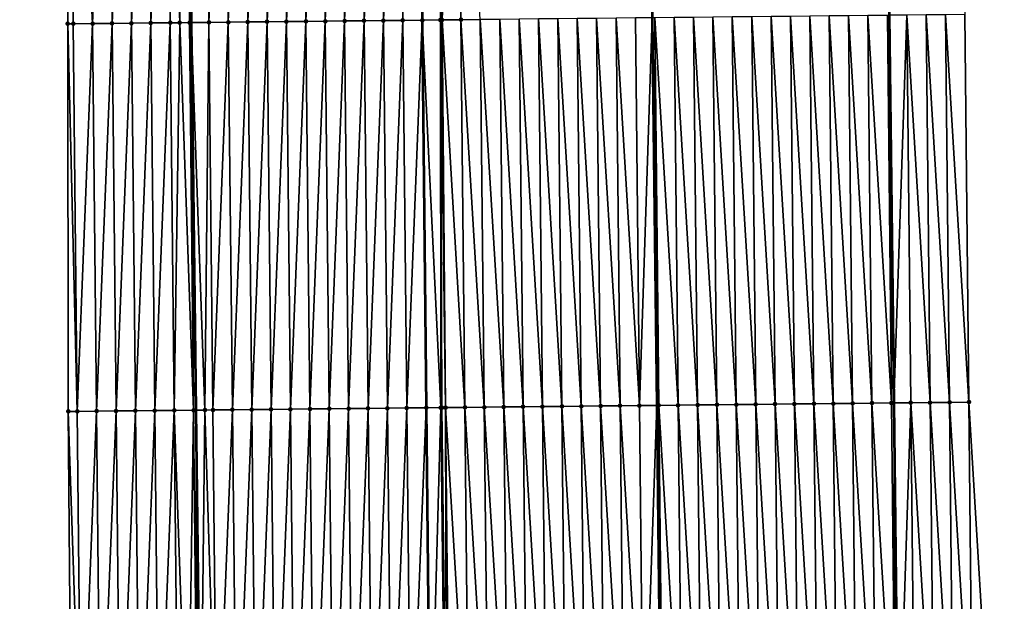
# Model space of a CAD drawing. Header units: feet. Extents: x 2010743 to 2022806, y 818705 to 837694.
# Tile 312 of 531: x 2011471 to 2011521, y 828964 to 828994. Entities that reach past the tile are written whole.
import ezdxf

# ---------------------------------------------------------------- set-up
doc = ezdxf.new("R2010")
doc.units = ezdxf.units.FT
doc.header["$MEASUREMENT"] = 0
for name, color, linetype, lineweight in [('EP_Travel Lane', 172, 'Continuous', 53), ('Road Shots', 141, 'Continuous', 100), ('STRIPING', 60, 'Continuous', 53)]:
    doc.layers.add(name, color=color, linetype=linetype, lineweight=lineweight)
doc.layers.add('I-77-MM17-21_NB-Surface-Border', color=7, linetype='Continuous')
doc.layers.add('I-77-MM17-21_NB-Surface-TIN', color=7, linetype='Continuous')

msp = doc.modelspace()

# ---------------------------------------------------------------- linework, layer by layer
at = {"layer": 'EP_Travel Lane'}
for points in [[(2011512.584, 829273.989, 318.244), (2011512.796, 829253.99, 318.126), (2011512.996, 829233.961, 318.023), (2011513.192, 829213.963, 317.877), (2011513.389, 829193.964, 317.745), (2011513.585, 829173.965, 317.621), (2011513.782, 829153.967, 317.5), (2011513.978, 829133.968, 317.355), (2011514.174, 829113.97, 317.235), (2011514.371, 829093.971, 317.101), (2011514.567, 829073.972, 316.995), (2011514.764, 829053.974, 316.873), (2011514.985, 829033.986, 316.753), (2011515.215, 829013.988, 316.662), (2011515.446, 828993.99, 316.527), (2011515.676, 828973.991, 316.415), (2011515.906, 828953.993, 316.282), (2011516.137, 828933.995, 316.151), (2011516.367, 828913.996, 316.02), (2011516.597, 828893.998, 315.889), (2011516.827, 828874, 315.772), (2011517.058, 828854.001, 315.672), (2011517.273, 828834.007, 315.552), (2011517.484, 828814.009, 315.422)], [(2011476.563, 829273.584, 318.471), (2011476.775, 829253.585, 318.372), (2011476.974, 829233.606, 318.258), (2011477.171, 829213.607, 318.144), (2011477.367, 829193.609, 317.993), (2011477.564, 829173.61, 317.871), (2011477.76, 829153.611, 317.748), (2011477.956, 829133.613, 317.624), (2011478.153, 829113.614, 317.502), (2011478.349, 829093.615, 317.368), (2011478.546, 829073.617, 317.262), (2011478.742, 829053.618, 317.141), (2011478.966, 829033.613, 317.012), (2011479.2, 829013.614, 316.91), (2011479.434, 828993.616, 316.809), (2011479.668, 828973.618, 316.693), (2011479.903, 828953.619, 316.534), (2011480.137, 828933.621, 316.412), (2011480.371, 828913.623, 316.275), (2011480.605, 828893.625, 316.163), (2011480.839, 828873.626, 316.036), (2011481.073, 828853.628, 315.906), (2011481.29, 828833.627, 315.768), (2011481.5, 828813.628, 315.686)]]:
    msp.add_polyline3d(points, dxfattribs=at)
at = {"layer": 'I-77-MM17-21_NB-Surface-Border', "color": 3, "linetype": 'Continuous', "lineweight": -3}
for points in [[(2011514.534, 829274.011, 318.177), (2011514.758, 829254.012, 318.068), (2011516.96, 829234.001, 317.894), (2011517.157, 829214.002, 317.766), (2011518.353, 829194.014, 317.605), (2011518.55, 829174.015, 317.478), (2011518.746, 829154.016, 317.352), (2011517.942, 829134.008, 317.241), (2011519.139, 829114.019, 317.089), (2011518.335, 829094.011, 316.988), (2011517.532, 829074.002, 316.91), (2011517.728, 829054.003, 316.783), (2011517.932, 829034.017, 316.663), (2011519.139, 829014.029, 316.534), (2011519.345, 828994.031, 316.404), (2011519.552, 828974.032, 316.292), (2011520.758, 828954.044, 316.128), (2011520.965, 828934.045, 315.991), (2011520.171, 828914.036, 315.896), (2011521.378, 828894.048, 315.742), (2011520.584, 828874.039, 315.654), (2011519.791, 828854.03, 315.581), (2011520, 828834.036, 315.468), (2011518.211, 828814.016, 315.402)], [(2011475.653, 828813.568, 315.523), (2011475.743, 828833.57, 315.62), (2011474.846, 828853.565, 315.736), (2011474.362, 828873.561, 315.867), (2011474.148, 828893.559, 316.002), (2011474.174, 828913.56, 316.128), (2011473.967, 828933.558, 316.251), (2011473.262, 828953.552, 316.364), (2011473.093, 828973.551, 316.509), (2011473.066, 828993.551, 316.635), (2011473.298, 829013.554, 316.74), (2011473.384, 829033.556, 316.858), (2011472.917, 829053.562, 316.977), (2011472.543, 829073.559, 317.077), (2011471.942, 829093.554, 317.189), (2011472.141, 829113.556, 317.339), (2011471.945, 829133.555, 317.473), (2011471.748, 829153.553, 317.605), (2011471.552, 829173.552, 317.723), (2011471.355, 829193.551, 317.841), (2011470.631, 829213.544, 317.969), (2011470.716, 829233.545, 318.088), (2011470.951, 829253.521, 318.21), (2011470.584, 829273.518, 318.318)]]:
    msp.add_polyline3d(points, dxfattribs=at)
at = {"layer": 'I-77-MM17-21_NB-Surface-TIN', "color": 128, "linetype": 'Continuous', "lineweight": -3}
for points in [[(2011475.347, 828993.574, 316.707), (2011476.141, 829013.583, 316.833), (2011475.141, 829013.573, 316.801)], [(2011475.347, 828993.574, 316.707), (2011476.347, 828993.584, 316.739), (2011476.141, 829013.583, 316.833)], [(2011476.347, 828993.584, 316.739), (2011477.141, 829013.593, 316.861), (2011476.141, 829013.583, 316.833)], [(2011476.347, 828993.584, 316.739), (2011477.347, 828993.595, 316.762), (2011477.141, 829013.593, 316.861)], [(2011477.347, 828993.595, 316.762), (2011478.141, 829013.603, 316.885), (2011477.141, 829013.593, 316.861)], [(2011477.347, 828993.595, 316.762), (2011478.347, 828993.605, 316.788), (2011478.141, 829013.603, 316.885)], [(2011478.84, 828993.61, 316.807), (2011479.141, 829013.614, 316.909), (2011478.141, 829013.603, 316.885)], [(2011478.347, 828993.605, 316.788), (2011478.84, 828993.61, 316.807), (2011478.141, 829013.603, 316.885)], [(2011478.84, 828993.61, 316.807), (2011479.347, 828993.615, 316.808), (2011479.141, 829013.614, 316.909)], [(2011479.347, 828993.615, 316.808), (2011479.2, 829013.614, 316.91), (2011479.141, 829013.614, 316.909)], [(2011480.141, 829013.624, 316.924), (2011479.2, 829013.614, 316.91), (2011479.434, 828993.616, 316.809)], [(2011479.347, 828993.615, 316.808), (2011479.434, 828993.616, 316.809), (2011479.2, 829013.614, 316.91)], [(2011480.347, 828993.625, 316.819), (2011480.141, 829013.624, 316.924), (2011479.434, 828993.616, 316.809)], [(2011480.347, 828993.625, 316.819), (2011481.141, 829013.634, 316.942), (2011480.141, 829013.624, 316.924)], [(2011480.347, 828993.625, 316.819), (2011481.347, 828993.635, 316.838), (2011481.141, 829013.634, 316.942)], [(2011481.347, 828993.635, 316.838), (2011482.141, 829013.644, 316.956), (2011481.141, 829013.634, 316.942)], [(2011481.347, 828993.635, 316.838), (2011482.347, 828993.646, 316.853), (2011482.141, 829013.644, 316.956)], [(2011482.347, 828993.646, 316.853), (2011483.141, 829013.655, 316.968), (2011482.141, 829013.644, 316.956)], [(2011482.347, 828993.646, 316.853), (2011483.347, 828993.656, 316.864), (2011483.141, 829013.655, 316.968)], [(2011483.347, 828993.656, 316.864), (2011484.14, 829013.665, 316.977), (2011483.141, 829013.655, 316.968)], [(2011483.347, 828993.656, 316.864), (2011484.347, 828993.666, 316.873), (2011484.14, 829013.665, 316.977)], [(2011484.347, 828993.666, 316.873), (2011485.14, 829013.675, 316.985), (2011484.14, 829013.665, 316.977)], [(2011484.347, 828993.666, 316.873), (2011485.347, 828993.676, 316.882), (2011485.14, 829013.675, 316.985)], [(2011485.347, 828993.676, 316.882), (2011486.14, 829013.685, 316.993), (2011485.14, 829013.675, 316.985)], [(2011485.347, 828993.676, 316.882), (2011486.347, 828993.687, 316.891), (2011486.14, 829013.685, 316.993)], [(2011486.347, 828993.687, 316.891), (2011487.14, 829013.696, 317.003), (2011486.14, 829013.685, 316.993)], [(2011486.347, 828993.687, 316.891), (2011487.347, 828993.697, 316.902), (2011487.14, 829013.696, 317.003)], [(2011487.347, 828993.697, 316.902), (2011488.14, 829013.706, 317.014), (2011487.14, 829013.696, 317.003)], [(2011487.347, 828993.697, 316.902), (2011488.347, 828993.707, 316.914), (2011488.14, 829013.706, 317.014)], [(2011488.347, 828993.707, 316.914), (2011489.14, 829013.716, 317.028), (2011488.14, 829013.706, 317.014)], [(2011488.347, 828993.707, 316.914), (2011489.347, 828993.717, 316.927), (2011489.14, 829013.716, 317.028)], [(2011489.347, 828993.717, 316.927), (2011490.14, 829013.726, 317.045), (2011489.14, 829013.716, 317.028)], [(2011489.347, 828993.717, 316.927), (2011490.347, 828993.728, 316.943), (2011490.14, 829013.726, 317.045)], [(2011490.347, 828993.728, 316.943), (2011490.208, 829013.727, 317.046), (2011490.14, 829013.726, 317.045)], [(2011490.208, 829013.727, 317.046), (2011491.347, 828993.738, 316.95), (2011491.14, 829013.737, 317.052)], [(2011490.347, 828993.728, 316.943), (2011491.347, 828993.738, 316.95), (2011490.208, 829013.727, 317.046)], [(2011491.965, 829013.745, 317.055), (2011491.14, 829013.737, 317.052), (2011491.347, 828993.738, 316.95)], [(2011492.292, 828993.748, 316.96), (2011491.965, 829013.745, 317.055), (2011491.347, 828993.738, 316.95)], [(2011492.292, 828993.748, 316.96), (2011492.083, 829013.746, 317.054), (2011491.965, 829013.745, 317.055)], [(2011492.292, 828993.748, 316.96), (2011492.14, 829013.747, 317.054), (2011492.083, 829013.746, 317.054)], [(2011492.378, 828993.749, 316.96), (2011493.14, 829013.757, 317.04), (2011492.14, 829013.747, 317.054)], [(2011492.292, 828993.748, 316.96), (2011492.347, 828993.748, 316.96), (2011492.14, 829013.747, 317.054)], [(2011492.347, 828993.748, 316.96), (2011492.378, 828993.749, 316.96), (2011492.14, 829013.747, 317.054)], [(2011492.378, 828993.749, 316.96), (2011493.347, 828993.759, 316.945), (2011493.14, 829013.757, 317.04)], [(2011493.347, 828993.759, 316.945), (2011494.346, 828993.769, 316.926), (2011493.14, 829013.757, 317.04)], [(2011473.348, 828993.554, 316.644), (2011473.298, 829013.554, 316.74), (2011473.066, 828993.551, 316.635)], [(2011474.348, 828993.564, 316.677), (2011474.141, 829013.563, 316.769), (2011473.298, 829013.554, 316.74)], [(2011473.348, 828993.554, 316.644), (2011474.348, 828993.564, 316.677), (2011473.298, 829013.554, 316.74)], [(2011474.348, 828993.564, 316.677), (2011475.141, 829013.573, 316.801), (2011474.141, 829013.563, 316.769)], [(2011474.348, 828993.564, 316.677), (2011475.347, 828993.574, 316.707), (2011475.141, 829013.573, 316.801)], [(2011494.553, 828973.771, 316.812), (2011494.346, 828993.769, 316.926), (2011493.347, 828993.759, 316.945)], [(2011495.553, 828973.781, 316.791), (2011495.346, 828993.78, 316.904), (2011494.346, 828993.769, 316.926)], [(2011494.553, 828973.771, 316.812), (2011495.553, 828973.781, 316.791), (2011494.346, 828993.769, 316.926)], [(2011496.553, 828973.791, 316.772), (2011496.346, 828993.79, 316.887), (2011495.346, 828993.78, 316.904)], [(2011495.553, 828973.781, 316.791), (2011496.553, 828973.791, 316.772), (2011495.346, 828993.78, 316.904)], [(2011497.553, 828973.802, 316.754), (2011497.346, 828993.8, 316.869), (2011496.346, 828993.79, 316.887)], [(2011496.553, 828973.791, 316.772), (2011497.553, 828973.802, 316.754), (2011496.346, 828993.79, 316.887)], [(2011498.553, 828973.812, 316.734), (2011498.346, 828993.811, 316.85), (2011497.346, 828993.8, 316.869)], [(2011497.553, 828973.802, 316.754), (2011498.553, 828973.812, 316.734), (2011497.346, 828993.8, 316.869)], [(2011499.553, 828973.823, 316.715), (2011499.346, 828993.821, 316.831), (2011498.346, 828993.811, 316.85)], [(2011498.553, 828973.812, 316.734), (2011499.553, 828973.823, 316.715), (2011498.346, 828993.811, 316.85)], [(2011500.553, 828973.833, 316.697), (2011500.346, 828993.832, 316.814), (2011499.346, 828993.821, 316.831)], [(2011499.553, 828973.823, 316.715), (2011500.553, 828973.833, 316.697), (2011499.346, 828993.821, 316.831)], [(2011501.553, 828973.844, 316.686), (2011501.346, 828993.842, 316.802), (2011500.346, 828993.832, 316.814)], [(2011500.553, 828973.833, 316.697), (2011501.553, 828973.844, 316.686), (2011500.346, 828993.832, 316.814)], [(2011502.553, 828973.854, 316.675), (2011502.346, 828993.853, 316.789), (2011501.346, 828993.842, 316.802)], [(2011501.553, 828973.844, 316.686), (2011502.553, 828973.854, 316.675), (2011501.346, 828993.842, 316.802)], [(2011502.553, 828973.854, 316.675), (2011503.219, 828993.862, 316.768), (2011502.346, 828993.853, 316.789)], [(2011502.553, 828973.854, 316.675), (2011503.446, 828973.863, 316.649), (2011503.219, 828993.862, 316.768)], [(2011503.346, 828993.863, 316.765), (2011503.219, 828993.862, 316.768), (2011503.446, 828973.863, 316.649)], [(2011504.552, 828973.875, 316.632), (2011504.346, 828993.874, 316.749), (2011503.346, 828993.863, 316.765)], [(2011503.553, 828973.865, 316.646), (2011503.346, 828993.863, 316.765), (2011503.446, 828973.863, 316.649)], [(2011503.553, 828973.865, 316.646), (2011504.552, 828973.875, 316.632), (2011503.346, 828993.863, 316.765)], [(2011505.552, 828973.885, 316.604), (2011505.346, 828993.884, 316.717), (2011504.346, 828993.874, 316.749)], [(2011504.552, 828973.875, 316.632), (2011505.552, 828973.885, 316.604), (2011504.346, 828993.874, 316.749)], [(2011506.552, 828973.896, 316.58), (2011506.346, 828993.895, 316.694), (2011505.346, 828993.884, 316.717)], [(2011505.552, 828973.885, 316.604), (2011506.552, 828973.896, 316.58), (2011505.346, 828993.884, 316.717)], [(2011507.552, 828973.906, 316.561), (2011507.346, 828993.905, 316.675), (2011506.346, 828993.895, 316.694)], [(2011506.552, 828973.896, 316.58), (2011507.552, 828973.906, 316.561), (2011506.346, 828993.895, 316.694)], [(2011508.552, 828973.917, 316.544), (2011508.346, 828993.915, 316.655), (2011507.346, 828993.905, 316.675)], [(2011507.552, 828973.906, 316.561), (2011508.552, 828973.917, 316.544), (2011507.346, 828993.905, 316.675)], [(2011509.552, 828973.927, 316.53), (2011509.346, 828993.926, 316.642), (2011508.346, 828993.915, 316.655)], [(2011508.552, 828973.917, 316.544), (2011509.552, 828973.927, 316.53), (2011508.346, 828993.915, 316.655)], [(2011510.552, 828973.938, 316.517), (2011510.346, 828993.936, 316.632), (2011509.346, 828993.926, 316.642)], [(2011509.552, 828973.927, 316.53), (2011510.552, 828973.938, 316.517), (2011509.346, 828993.926, 316.642)], [(2011511.552, 828973.948, 316.5), (2011511.346, 828993.947, 316.617), (2011510.346, 828993.936, 316.632)], [(2011510.552, 828973.938, 316.517), (2011511.552, 828973.948, 316.5), (2011510.346, 828993.936, 316.632)], [(2011512.552, 828973.958, 316.481), (2011512.346, 828993.957, 316.602), (2011511.346, 828993.947, 316.617)], [(2011511.552, 828973.948, 316.5), (2011512.552, 828973.958, 316.481), (2011511.346, 828993.947, 316.617)], [(2011513.552, 828973.969, 316.463), (2011513.345, 828993.967, 316.585), (2011512.346, 828993.957, 316.602)], [(2011512.552, 828973.958, 316.481), (2011513.552, 828973.969, 316.463), (2011512.346, 828993.957, 316.602)], [(2011514.552, 828973.979, 316.446), (2011514.345, 828993.978, 316.563), (2011513.345, 828993.967, 316.585)], [(2011513.552, 828973.969, 316.463), (2011514.552, 828973.979, 316.446), (2011513.345, 828993.967, 316.585)], [(2011515.552, 828973.99, 316.419), (2011515.345, 828993.988, 316.53), (2011514.345, 828993.978, 316.563)], [(2011514.552, 828973.979, 316.446), (2011515.552, 828973.99, 316.419), (2011514.345, 828993.978, 316.563)], [(2011515.552, 828973.99, 316.419), (2011515.446, 828993.99, 316.527), (2011515.345, 828993.988, 316.53)], [(2011516.345, 828993.999, 316.498), (2011515.446, 828993.99, 316.527), (2011515.676, 828973.991, 316.415)], [(2011515.552, 828973.99, 316.419), (2011515.676, 828973.991, 316.415), (2011515.446, 828993.99, 316.527)], [(2011516.552, 828974, 316.385), (2011516.345, 828993.999, 316.498), (2011515.676, 828973.991, 316.415)], [(2011517.552, 828974.011, 316.351), (2011517.345, 828994.01, 316.464), (2011516.345, 828993.999, 316.498)], [(2011516.552, 828974, 316.385), (2011517.552, 828974.011, 316.351), (2011516.345, 828993.999, 316.498)], [(2011518.552, 828974.021, 316.318), (2011518.345, 828994.02, 316.433), (2011517.345, 828994.01, 316.464)], [(2011517.552, 828974.011, 316.351), (2011518.552, 828974.021, 316.318), (2011517.345, 828994.01, 316.464)], [(2011519.552, 828974.032, 316.292), (2011519.345, 828994.031, 316.404), (2011518.345, 828994.02, 316.433)], [(2011518.552, 828974.021, 316.318), (2011519.552, 828974.032, 316.292), (2011518.345, 828994.02, 316.433)], [(2011473.554, 828973.555, 316.526), (2011473.348, 828993.554, 316.644), (2011473.066, 828993.551, 316.635)], [(2011473.554, 828973.555, 316.526), (2011473.066, 828993.551, 316.635), (2011473.093, 828973.551, 316.509)], [(2011473.554, 828973.555, 316.526), (2011474.348, 828993.564, 316.677), (2011473.348, 828993.554, 316.644)], [(2011473.554, 828973.555, 316.526), (2011474.554, 828973.566, 316.56), (2011474.348, 828993.564, 316.677)], [(2011474.554, 828973.566, 316.56), (2011475.347, 828993.574, 316.707), (2011474.348, 828993.564, 316.677)], [(2011474.554, 828973.566, 316.56), (2011475.554, 828973.576, 316.592), (2011475.347, 828993.574, 316.707)], [(2011475.554, 828973.576, 316.592), (2011476.347, 828993.584, 316.739), (2011475.347, 828993.574, 316.707)], [(2011475.554, 828973.576, 316.592), (2011476.554, 828973.586, 316.619), (2011476.347, 828993.584, 316.739)], [(2011476.554, 828973.586, 316.619), (2011477.347, 828993.595, 316.762), (2011476.347, 828993.584, 316.739)], [(2011476.554, 828973.586, 316.619), (2011477.554, 828973.596, 316.639), (2011477.347, 828993.595, 316.762)], [(2011477.554, 828973.596, 316.639), (2011478.347, 828993.605, 316.788), (2011477.347, 828993.595, 316.762)], [(2011477.554, 828973.596, 316.639), (2011478.554, 828973.606, 316.663), (2011478.347, 828993.605, 316.788)], [(2011478.554, 828973.606, 316.663), (2011478.84, 828993.61, 316.807), (2011478.347, 828993.605, 316.788)], [(2011478.554, 828973.606, 316.663), (2011479.554, 828973.616, 316.689), (2011478.84, 828993.61, 316.807)], [(2011479.554, 828973.616, 316.689), (2011479.347, 828993.615, 316.808), (2011478.84, 828993.61, 316.807)], [(2011479.554, 828973.616, 316.689), (2011479.434, 828993.616, 316.809), (2011479.347, 828993.615, 316.808)], [(2011480.137, 828973.622, 316.709), (2011480.347, 828993.625, 316.819), (2011479.434, 828993.616, 316.809)], [(2011480.137, 828973.622, 316.709), (2011479.434, 828993.616, 316.809), (2011479.668, 828973.618, 316.693)], [(2011479.554, 828973.616, 316.689), (2011479.668, 828973.618, 316.693), (2011479.434, 828993.616, 316.809)], [(2011480.137, 828973.622, 316.709), (2011480.554, 828973.627, 316.717), (2011480.347, 828993.625, 316.819)], [(2011480.554, 828973.627, 316.717), (2011481.347, 828993.635, 316.838), (2011480.347, 828993.625, 316.819)], [(2011480.554, 828973.627, 316.717), (2011481.554, 828973.637, 316.733), (2011481.347, 828993.635, 316.838)], [(2011481.554, 828973.637, 316.733), (2011482.347, 828993.646, 316.853), (2011481.347, 828993.635, 316.838)], [(2011481.554, 828973.637, 316.733), (2011482.554, 828973.647, 316.746), (2011482.347, 828993.646, 316.853)], [(2011482.554, 828973.647, 316.746), (2011483.347, 828993.656, 316.864), (2011482.347, 828993.646, 316.853)], [(2011482.554, 828973.647, 316.746), (2011483.554, 828973.657, 316.756), (2011483.347, 828993.656, 316.864)], [(2011483.554, 828973.657, 316.756), (2011484.347, 828993.666, 316.873), (2011483.347, 828993.656, 316.864)], [(2011483.554, 828973.657, 316.756), (2011484.554, 828973.668, 316.764), (2011484.347, 828993.666, 316.873)], [(2011484.554, 828973.668, 316.764), (2011485.347, 828993.676, 316.882), (2011484.347, 828993.666, 316.873)], [(2011484.554, 828973.668, 316.764), (2011485.554, 828973.678, 316.771), (2011485.347, 828993.676, 316.882)], [(2011485.554, 828973.678, 316.771), (2011486.347, 828993.687, 316.891), (2011485.347, 828993.676, 316.882)], [(2011485.554, 828973.678, 316.771), (2011486.553, 828973.688, 316.778), (2011486.347, 828993.687, 316.891)], [(2011486.553, 828973.688, 316.778), (2011487.347, 828993.697, 316.902), (2011486.347, 828993.687, 316.891)], [(2011486.553, 828973.688, 316.778), (2011487.553, 828973.698, 316.788), (2011487.347, 828993.697, 316.902)], [(2011487.553, 828973.698, 316.788), (2011488.347, 828993.707, 316.914), (2011487.347, 828993.697, 316.902)], [(2011487.553, 828973.698, 316.788), (2011488.553, 828973.709, 316.8), (2011488.347, 828993.707, 316.914)], [(2011488.553, 828973.709, 316.8), (2011489.347, 828993.717, 316.927), (2011488.347, 828993.707, 316.914)], [(2011488.553, 828973.709, 316.8), (2011489.553, 828973.719, 316.817), (2011489.347, 828993.717, 316.927)], [(2011489.553, 828973.719, 316.817), (2011490.347, 828993.728, 316.943), (2011489.347, 828993.717, 316.927)], [(2011489.553, 828973.719, 316.817), (2011490.553, 828973.729, 316.835), (2011490.347, 828993.728, 316.943)], [(2011490.553, 828973.729, 316.835), (2011491.347, 828993.738, 316.95), (2011490.347, 828993.728, 316.943)], [(2011490.553, 828973.729, 316.835), (2011491.553, 828973.739, 316.841), (2011491.347, 828993.738, 316.95)], [(2011492.303, 828973.747, 316.85), (2011492.292, 828993.748, 316.96), (2011491.347, 828993.738, 316.95)], [(2011492.303, 828973.747, 316.85), (2011491.347, 828993.738, 316.95), (2011491.553, 828973.739, 316.841)], [(2011492.303, 828973.747, 316.85), (2011492.366, 828973.748, 316.849), (2011492.292, 828993.748, 316.96)], [(2011492.366, 828973.748, 316.849), (2011492.553, 828973.75, 316.848), (2011492.292, 828993.748, 316.96)], [(2011492.553, 828973.75, 316.848), (2011492.347, 828993.748, 316.96), (2011492.292, 828993.748, 316.96)], [(2011492.553, 828973.75, 316.848), (2011492.378, 828993.749, 316.96), (2011492.347, 828993.748, 316.96)], [(2011493.553, 828973.76, 316.832), (2011493.347, 828993.759, 316.945), (2011492.378, 828993.749, 316.96)], [(2011492.553, 828973.75, 316.848), (2011493.553, 828973.76, 316.832), (2011492.378, 828993.749, 316.96)], [(2011493.553, 828973.76, 316.832), (2011494.553, 828973.771, 316.812), (2011493.347, 828993.759, 316.945)], [(2011512.759, 828953.96, 316.357), (2011512.552, 828973.958, 316.481), (2011511.552, 828973.948, 316.5)], [(2011513.759, 828953.97, 316.339), (2011513.552, 828973.969, 316.463), (2011512.552, 828973.958, 316.481)], [(2011512.759, 828953.96, 316.357), (2011513.759, 828953.97, 316.339), (2011512.552, 828973.958, 316.481)], [(2011514.759, 828953.981, 316.32), (2011514.552, 828973.979, 316.446), (2011513.552, 828973.969, 316.463)], [(2011513.759, 828953.97, 316.339), (2011514.759, 828953.981, 316.32), (2011513.552, 828973.969, 316.463)], [(2011515.758, 828953.991, 316.288), (2011515.552, 828973.99, 316.419), (2011514.552, 828973.979, 316.446)], [(2011514.759, 828953.981, 316.32), (2011515.758, 828953.991, 316.288), (2011514.552, 828973.979, 316.446)], [(2011515.758, 828953.991, 316.288), (2011515.676, 828973.991, 316.415), (2011515.552, 828973.99, 316.419)], [(2011516.552, 828974, 316.385), (2011515.676, 828973.991, 316.415), (2011515.906, 828953.993, 316.282)], [(2011515.758, 828953.991, 316.288), (2011515.906, 828953.993, 316.282), (2011515.676, 828973.991, 316.415)], [(2011516.758, 828954.002, 316.245), (2011516.552, 828974, 316.385), (2011515.906, 828953.993, 316.282)], [(2011517.758, 828954.012, 316.224), (2011517.552, 828974.011, 316.351), (2011516.552, 828974, 316.385)], [(2011516.758, 828954.002, 316.245), (2011517.758, 828954.012, 316.224), (2011516.552, 828974, 316.385)], [(2011518.758, 828954.023, 316.184), (2011518.552, 828974.021, 316.318), (2011517.552, 828974.011, 316.351)], [(2011517.758, 828954.012, 316.224), (2011518.758, 828954.023, 316.184), (2011517.552, 828974.011, 316.351)], [(2011519.758, 828954.033, 316.152), (2011519.552, 828974.032, 316.292), (2011518.552, 828974.021, 316.318)], [(2011518.758, 828954.023, 316.184), (2011519.758, 828954.033, 316.152), (2011518.552, 828974.021, 316.318)], [(2011519.758, 828954.033, 316.152), (2011520.758, 828954.044, 316.128), (2011519.552, 828974.032, 316.292)], [(2011473.761, 828953.557, 316.378), (2011473.554, 828973.555, 316.526), (2011473.093, 828973.551, 316.509)], [(2011473.761, 828953.557, 316.378), (2011473.093, 828973.551, 316.509), (2011473.262, 828953.552, 316.364)], [(2011473.761, 828953.557, 316.378), (2011474.554, 828973.566, 316.56), (2011473.554, 828973.555, 316.526)], [(2011473.761, 828953.557, 316.378), (2011474.761, 828953.567, 316.408), (2011474.554, 828973.566, 316.56)], [(2011474.761, 828953.567, 316.408), (2011475.554, 828973.576, 316.592), (2011474.554, 828973.566, 316.56)], [(2011474.761, 828953.567, 316.408), (2011475.761, 828953.577, 316.436), (2011475.554, 828973.576, 316.592)], [(2011475.761, 828953.577, 316.436), (2011476.554, 828973.586, 316.619), (2011475.554, 828973.576, 316.592)], [(2011475.761, 828953.577, 316.436), (2011476.761, 828953.587, 316.467), (2011476.554, 828973.586, 316.619)], [(2011476.761, 828953.587, 316.467), (2011477.554, 828973.596, 316.639), (2011476.554, 828973.586, 316.619)], [(2011476.761, 828953.587, 316.467), (2011477.76, 828953.598, 316.486), (2011477.554, 828973.596, 316.639)], [(2011477.76, 828953.598, 316.486), (2011478.554, 828973.606, 316.663), (2011477.554, 828973.596, 316.639)], [(2011477.76, 828953.598, 316.486), (2011478.76, 828953.608, 316.505), (2011478.554, 828973.606, 316.663)], [(2011479.264, 828953.613, 316.533), (2011479.554, 828973.616, 316.689), (2011478.554, 828973.606, 316.663)], [(2011478.76, 828953.608, 316.505), (2011479.264, 828953.613, 316.533), (2011478.554, 828973.606, 316.663)], [(2011479.264, 828953.613, 316.533), (2011479.76, 828953.618, 316.532), (2011479.554, 828973.616, 316.689)], [(2011479.76, 828953.618, 316.532), (2011479.668, 828973.618, 316.693), (2011479.554, 828973.616, 316.689)], [(2011480.137, 828973.622, 316.709), (2011479.668, 828973.618, 316.693), (2011479.903, 828953.619, 316.534)], [(2011479.76, 828953.618, 316.532), (2011479.903, 828953.619, 316.534), (2011479.668, 828973.618, 316.693)], [(2011480.76, 828953.628, 316.551), (2011480.137, 828973.622, 316.709), (2011479.903, 828953.619, 316.534)], [(2011480.76, 828953.628, 316.551), (2011480.554, 828973.627, 316.717), (2011480.137, 828973.622, 316.709)], [(2011480.76, 828953.628, 316.551), (2011481.554, 828973.637, 316.733), (2011480.554, 828973.627, 316.717)], [(2011480.76, 828953.628, 316.551), (2011481.76, 828953.638, 316.57), (2011481.554, 828973.637, 316.733)], [(2011481.76, 828953.638, 316.57), (2011482.554, 828973.647, 316.746), (2011481.554, 828973.637, 316.733)], [(2011481.76, 828953.638, 316.57), (2011482.76, 828953.649, 316.587), (2011482.554, 828973.647, 316.746)], [(2011482.76, 828953.649, 316.587), (2011483.554, 828973.657, 316.756), (2011482.554, 828973.647, 316.746)], [(2011482.76, 828953.649, 316.587), (2011483.76, 828953.659, 316.599), (2011483.554, 828973.657, 316.756)], [(2011483.76, 828953.659, 316.599), (2011484.554, 828973.668, 316.764), (2011483.554, 828973.657, 316.756)], [(2011483.76, 828953.659, 316.599), (2011484.76, 828953.669, 316.61), (2011484.554, 828973.668, 316.764)], [(2011484.76, 828953.669, 316.61), (2011485.554, 828973.678, 316.771), (2011484.554, 828973.668, 316.764)], [(2011484.76, 828953.669, 316.61), (2011485.76, 828953.679, 316.621), (2011485.554, 828973.678, 316.771)], [(2011485.76, 828953.679, 316.621), (2011486.553, 828973.688, 316.778), (2011485.554, 828973.678, 316.771)], [(2011485.76, 828953.679, 316.621), (2011486.76, 828953.69, 316.632), (2011486.553, 828973.688, 316.778)], [(2011486.76, 828953.69, 316.632), (2011487.553, 828973.698, 316.788), (2011486.553, 828973.688, 316.778)], [(2011486.76, 828953.69, 316.632), (2011487.76, 828953.7, 316.645), (2011487.553, 828973.698, 316.788)], [(2011487.76, 828953.7, 316.645), (2011488.553, 828973.709, 316.8), (2011487.553, 828973.698, 316.788)], [(2011487.76, 828953.7, 316.645), (2011488.76, 828953.71, 316.66), (2011488.553, 828973.709, 316.8)], [(2011488.76, 828953.71, 316.66), (2011489.553, 828973.719, 316.817), (2011488.553, 828973.709, 316.8)], [(2011488.76, 828953.71, 316.66), (2011489.76, 828953.72, 316.673), (2011489.553, 828973.719, 316.817)], [(2011489.76, 828953.72, 316.673), (2011490.553, 828973.729, 316.835), (2011489.553, 828973.719, 316.817)], [(2011489.76, 828953.72, 316.673), (2011490.76, 828953.731, 316.691), (2011490.553, 828973.729, 316.835)], [(2011490.76, 828953.731, 316.691), (2011491.553, 828973.739, 316.841), (2011490.553, 828973.729, 316.835)], [(2011490.76, 828953.731, 316.691), (2011491.76, 828953.741, 316.696), (2011491.553, 828973.739, 316.841)], [(2011492.303, 828973.747, 316.85), (2011491.553, 828973.739, 316.841), (2011491.76, 828953.741, 316.696)], [(2011492.533, 828953.749, 316.705), (2011492.303, 828973.747, 316.85), (2011491.76, 828953.741, 316.696)], [(2011492.533, 828953.749, 316.705), (2011492.366, 828973.748, 316.849), (2011492.303, 828973.747, 316.85)], [(2011492.6, 828953.75, 316.705), (2011492.553, 828973.75, 316.848), (2011492.366, 828973.748, 316.849)], [(2011492.533, 828953.749, 316.705), (2011492.6, 828953.75, 316.705), (2011492.366, 828973.748, 316.849)], [(2011493.76, 828953.762, 316.69), (2011493.553, 828973.76, 316.832), (2011492.553, 828973.75, 316.848)], [(2011492.76, 828953.751, 316.704), (2011493.76, 828953.762, 316.69), (2011492.553, 828973.75, 316.848)], [(2011492.6, 828953.75, 316.705), (2011492.76, 828953.751, 316.704), (2011492.553, 828973.75, 316.848)], [(2011494.76, 828953.772, 316.671), (2011494.553, 828973.771, 316.812), (2011493.553, 828973.76, 316.832)], [(2011493.76, 828953.762, 316.69), (2011494.76, 828953.772, 316.671), (2011493.553, 828973.76, 316.832)], [(2011495.76, 828953.783, 316.654), (2011495.553, 828973.781, 316.791), (2011494.553, 828973.771, 316.812)], [(2011494.76, 828953.772, 316.671), (2011495.76, 828953.783, 316.654), (2011494.553, 828973.771, 316.812)], [(2011496.759, 828953.793, 316.637), (2011496.553, 828973.791, 316.772), (2011495.553, 828973.781, 316.791)], [(2011495.76, 828953.783, 316.654), (2011496.759, 828953.793, 316.637), (2011495.553, 828973.781, 316.791)], [(2011497.759, 828953.803, 316.623), (2011497.553, 828973.802, 316.754), (2011496.553, 828973.791, 316.772)], [(2011496.759, 828953.793, 316.637), (2011497.759, 828953.803, 316.623), (2011496.553, 828973.791, 316.772)], [(2011498.759, 828953.814, 316.605), (2011498.553, 828973.812, 316.734), (2011497.553, 828973.802, 316.754)], [(2011497.759, 828953.803, 316.623), (2011498.759, 828953.814, 316.605), (2011497.553, 828973.802, 316.754)], [(2011499.759, 828953.824, 316.588), (2011499.553, 828973.823, 316.715), (2011498.553, 828973.812, 316.734)], [(2011498.759, 828953.814, 316.605), (2011499.759, 828953.824, 316.588), (2011498.553, 828973.812, 316.734)], [(2011500.759, 828953.835, 316.569), (2011500.553, 828973.833, 316.697), (2011499.553, 828973.823, 316.715)], [(2011499.759, 828953.824, 316.588), (2011500.759, 828953.835, 316.569), (2011499.553, 828973.823, 316.715)], [(2011501.759, 828953.845, 316.557), (2011501.553, 828973.844, 316.686), (2011500.553, 828973.833, 316.697)], [(2011500.759, 828953.835, 316.569), (2011501.759, 828953.845, 316.557), (2011500.553, 828973.833, 316.697)], [(2011502.759, 828953.855, 316.551), (2011502.553, 828973.854, 316.675), (2011501.553, 828973.844, 316.686)], [(2011501.759, 828953.845, 316.557), (2011502.759, 828953.855, 316.551), (2011501.553, 828973.844, 316.686)], [(2011502.759, 828953.855, 316.551), (2011503.446, 828973.863, 316.649), (2011502.553, 828973.854, 316.675)], [(2011502.759, 828953.855, 316.551), (2011503.673, 828953.865, 316.526), (2011503.446, 828973.863, 316.649)], [(2011503.553, 828973.865, 316.646), (2011503.446, 828973.863, 316.649), (2011503.673, 828953.865, 316.526)], [(2011504.759, 828953.876, 316.508), (2011504.552, 828973.875, 316.632), (2011503.553, 828973.865, 316.646)], [(2011503.759, 828953.866, 316.523), (2011504.759, 828953.876, 316.508), (2011503.553, 828973.865, 316.646)], [(2011503.759, 828953.866, 316.523), (2011503.553, 828973.865, 316.646), (2011503.673, 828953.865, 316.526)], [(2011505.759, 828953.887, 316.475), (2011505.552, 828973.885, 316.604), (2011504.552, 828973.875, 316.632)], [(2011504.759, 828953.876, 316.508), (2011505.759, 828953.887, 316.475), (2011504.552, 828973.875, 316.632)], [(2011506.759, 828953.897, 316.453), (2011506.552, 828973.896, 316.58), (2011505.552, 828973.885, 316.604)], [(2011505.759, 828953.887, 316.475), (2011506.759, 828953.897, 316.453), (2011505.552, 828973.885, 316.604)], [(2011507.759, 828953.908, 316.436), (2011507.552, 828973.906, 316.561), (2011506.552, 828973.896, 316.58)], [(2011506.759, 828953.897, 316.453), (2011507.759, 828953.908, 316.436), (2011506.552, 828973.896, 316.58)], [(2011508.759, 828953.918, 316.416), (2011508.552, 828973.917, 316.544), (2011507.552, 828973.906, 316.561)], [(2011507.759, 828953.908, 316.436), (2011508.759, 828953.918, 316.416), (2011507.552, 828973.906, 316.561)], [(2011509.759, 828953.929, 316.402), (2011509.552, 828973.927, 316.53), (2011508.552, 828973.917, 316.544)], [(2011508.759, 828953.918, 316.416), (2011509.759, 828953.929, 316.402), (2011508.552, 828973.917, 316.544)], [(2011510.759, 828953.939, 316.387), (2011510.552, 828973.938, 316.517), (2011509.552, 828973.927, 316.53)], [(2011509.759, 828953.929, 316.402), (2011510.759, 828953.939, 316.387), (2011509.552, 828973.927, 316.53)], [(2011511.759, 828953.949, 316.373), (2011511.552, 828973.948, 316.5), (2011510.552, 828973.938, 316.517)], [(2011510.759, 828953.939, 316.387), (2011511.759, 828953.949, 316.373), (2011510.552, 828973.938, 316.517)], [(2011511.759, 828953.949, 316.373), (2011512.759, 828953.96, 316.357), (2011511.552, 828973.948, 316.5)]]:
    msp.add_3dface(points, dxfattribs=at)
at = {"layer": 'Road Shots', "lineweight": 100}
for p in [(2011473.066, 828993.551, 316.635), (2011473.348, 828993.554, 316.644), (2011474.348, 828993.564, 316.677), (2011475.347, 828993.574, 316.707), (2011476.347, 828993.584, 316.739), (2011477.347, 828993.595, 316.762), (2011478.347, 828993.605, 316.788), (2011478.84, 828993.61, 316.807), (2011479.347, 828993.615, 316.808), (2011480.347, 828993.625, 316.819), (2011481.347, 828993.635, 316.838), (2011482.347, 828993.646, 316.853), (2011483.347, 828993.656, 316.864), (2011484.347, 828993.666, 316.873), (2011485.347, 828993.676, 316.882), (2011486.347, 828993.687, 316.891), (2011487.347, 828993.697, 316.902), (2011488.347, 828993.707, 316.914), (2011489.347, 828993.717, 316.927), (2011490.347, 828993.728, 316.943), (2011491.347, 828993.738, 316.95), (2011492.292, 828993.748, 316.96), (2011492.347, 828993.748, 316.96), (2011492.378, 828993.749, 316.96), (2011493.347, 828993.759, 316.945), (2011512.552, 828973.958, 316.481), (2011513.552, 828973.969, 316.463), (2011514.552, 828973.979, 316.446), (2011515.552, 828973.99, 316.419), (2011516.552, 828974, 316.385), (2011517.552, 828974.011, 316.351), (2011518.552, 828974.021, 316.318), (2011519.552, 828974.032, 316.292), (2011473.093, 828973.551, 316.509), (2011473.554, 828973.555, 316.526), (2011474.554, 828973.566, 316.56), (2011475.554, 828973.576, 316.592), (2011476.554, 828973.586, 316.619), (2011477.554, 828973.596, 316.639), (2011478.554, 828973.606, 316.663), (2011479.554, 828973.616, 316.689), (2011480.137, 828973.622, 316.709), (2011480.554, 828973.627, 316.717), (2011481.554, 828973.637, 316.733), (2011482.554, 828973.647, 316.746), (2011483.554, 828973.657, 316.756), (2011484.554, 828973.668, 316.764), (2011485.554, 828973.678, 316.771), (2011486.553, 828973.688, 316.778), (2011487.553, 828973.698, 316.788), (2011488.553, 828973.709, 316.8), (2011489.553, 828973.719, 316.817), (2011490.553, 828973.729, 316.835), (2011491.553, 828973.739, 316.841), (2011492.303, 828973.747, 316.85), (2011492.366, 828973.748, 316.849), (2011492.553, 828973.75, 316.848), (2011493.553, 828973.76, 316.832), (2011494.553, 828973.771, 316.812), (2011495.553, 828973.781, 316.791), (2011496.553, 828973.791, 316.772), (2011497.553, 828973.802, 316.754), (2011498.553, 828973.812, 316.734), (2011499.553, 828973.823, 316.715), (2011500.553, 828973.833, 316.697), (2011501.553, 828973.844, 316.686), (2011502.553, 828973.854, 316.675), (2011503.553, 828973.865, 316.646), (2011504.552, 828973.875, 316.632), (2011505.552, 828973.885, 316.604), (2011506.552, 828973.896, 316.58), (2011507.552, 828973.906, 316.561), (2011508.552, 828973.917, 316.544), (2011509.552, 828973.927, 316.53), (2011510.552, 828973.938, 316.517), (2011511.552, 828973.948, 316.5)]:
    msp.add_point(p, dxfattribs=at)
at = {"layer": 'STRIPING'}
for points in [[(2011488.535, 829273.717, 318.617), (2011488.759, 829253.719, 318.51), (2011488.962, 829233.723, 318.42), (2011489.158, 829213.724, 318.31), (2011489.355, 829193.725, 318.159), (2011489.551, 829173.727, 318.038), (2011489.748, 829153.728, 317.917), (2011489.944, 829133.73, 317.785), (2011490.14, 829113.731, 317.655), (2011490.337, 829093.732, 317.523), (2011490.533, 829073.734, 317.413), (2011490.73, 829053.735, 317.292), (2011490.934, 829033.735, 317.16), (2011491.14, 829013.737, 317.052), (2011491.347, 828993.738, 316.95), (2011491.553, 828973.739, 316.841), (2011491.76, 828953.741, 316.696), (2011491.966, 828933.742, 316.56), (2011492.173, 828913.744, 316.416), (2011492.38, 828893.745, 316.316), (2011492.586, 828873.747, 316.203), (2011492.793, 828853.748, 316.067), (2011493.002, 828833.749, 315.937), (2011493.212, 828813.751, 315.839)], [(2011500.365, 829273.851, 318.437), (2011500.577, 829253.852, 318.335), (2011500.777, 829233.84, 318.252), (2011500.973, 829213.841, 318.139), (2011501.17, 829193.843, 317.985), (2011501.366, 829173.844, 317.869), (2011501.562, 829153.845, 317.752), (2011501.759, 829133.847, 317.59), (2011501.955, 829113.848, 317.492), (2011502.152, 829093.849, 317.36), (2011502.348, 829073.851, 317.23), (2011502.545, 829053.852, 317.107), (2011502.764, 829033.859, 316.986), (2011502.991, 829013.86, 316.868), (2011503.219, 828993.862, 316.768), (2011503.446, 828973.863, 316.649), (2011503.673, 828953.865, 316.526), (2011503.901, 828933.867, 316.383), (2011504.128, 828913.869, 316.256), (2011504.356, 828893.87, 316.146), (2011504.583, 828873.872, 316.029), (2011504.81, 828853.873, 315.9), (2011505.025, 828833.877, 315.782), (2011505.236, 828813.878, 315.658)]]:
    msp.add_polyline3d(points, dxfattribs=at)

doc.saveas('drawing.dxf')
